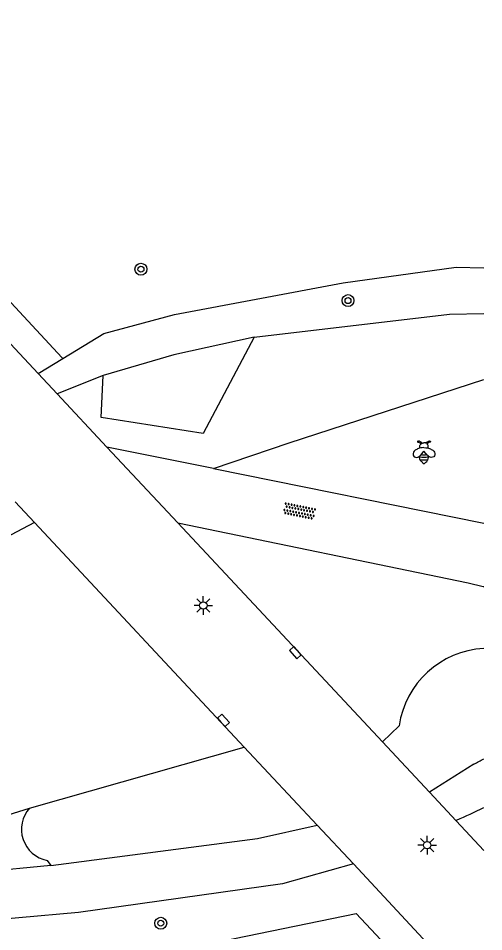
# Model space of a CAD drawing. Extents: x 124000 to 128010, y 398999 to 403000.
# Drawn here: x 127968.7 to 128000, y 399201.1 to 399262.5 of the extents above; entities that cross this region are included whole.
import ezdxf

# ---------------------------------------------------------------- set-up
doc = ezdxf.new("R2010")
doc.units = 0
for name, color, linetype in [('gg-knt-verharding', 7, 'Continuous'), ('gt-grn-groengrens', 7, 'Continuous'), ('gt-symb-boom', 7, 'Continuous'), ('gt-symb-insectenhotel', 7, 'Continuous'), ('gt-symb-kolk', 7, 'Continuous'), ('gt-symb-lichtmast', 7, 'Continuous'), ('gt-symb-overige verharding', 7, 'Continuous')]:
    doc.layers.add(name, color=color, linetype=linetype)

# ---------------------------------------------------------------- blocks, each defined once
blk = doc.blocks.new('gt0-LMAST')
at = {"layer": 'gt-symb-lichtmast'}
for p, q in [((-0.005, 0.246), (-0.005, 0.621)), ((-0.182, 0.173), (-0.447, 0.438)), ((0.172, 0.173), (0.437, 0.438)), ((-0.255, -0.004), (-0.63, -0.004)), ((-0.182, -0.181), (-0.447, -0.446)), ((-0.005, -0.254), (-0.005, -0.629)), ((0.437, -0.446), (0.172, -0.181)), ((0.245, -0.004), (0.62, -0.004))]:
    blk.add_line(p, q, dxfattribs=at)
blk.add_circle((-0.005, -0.004), 0.25, dxfattribs=at)
blk = doc.blocks.new('gt0-OVH')
at = {"layer": 'gt-symb-overige verharding'}
for points in [[(-0.972, 0.298), (-0.967, 0.308), (-0.965, 0.319), (-0.966, 0.33), (-0.971, 0.34), (-0.978, 0.348), (-0.988, 0.353), (-0.999, 0.355), (-1.01, 0.354), (-1.02, 0.349), (-1.028, 0.342), (-1.033, 0.332), (-1.035, 0.321), (-1.034, 0.31), (-1.029, 0.3), (-1.022, 0.292), (-1.012, 0.287), (-1.001, 0.285), (-0.99, 0.286), (-0.98, 0.291)], [(-0.872, 0.106), (-0.867, 0.116), (-0.865, 0.126), (-0.866, 0.137), (-0.871, 0.147), (-0.878, 0.156), (-0.888, 0.161), (-0.899, 0.163), (-0.91, 0.162), (-0.92, 0.157), (-0.928, 0.15), (-0.933, 0.14), (-0.935, 0.129), (-0.934, 0.118), (-0.929, 0.108), (-0.922, 0.1), (-0.912, 0.095), (-0.901, 0.092), (-0.89, 0.094), (-0.88, 0.098)], [(-0.772, 0.298), (-0.767, 0.308), (-0.765, 0.319), (-0.766, 0.33), (-0.771, 0.34), (-0.778, 0.348), (-0.788, 0.353), (-0.799, 0.355), (-0.81, 0.354), (-0.82, 0.349), (-0.828, 0.342), (-0.833, 0.332), (-0.835, 0.321), (-0.834, 0.31), (-0.829, 0.3), (-0.822, 0.292), (-0.812, 0.287), (-0.801, 0.285), (-0.79, 0.286), (-0.78, 0.291)], [(-0.672, 0.106), (-0.667, 0.116), (-0.665, 0.126), (-0.666, 0.137), (-0.671, 0.147), (-0.678, 0.156), (-0.688, 0.161), (-0.699, 0.163), (-0.71, 0.162), (-0.72, 0.157), (-0.728, 0.15), (-0.733, 0.14), (-0.735, 0.129), (-0.734, 0.118), (-0.729, 0.108), (-0.722, 0.1), (-0.712, 0.095), (-0.701, 0.092), (-0.69, 0.094), (-0.68, 0.098)], [(-0.572, 0.298), (-0.567, 0.308), (-0.565, 0.319), (-0.566, 0.33), (-0.571, 0.34), (-0.578, 0.348), (-0.588, 0.353), (-0.599, 0.355), (-0.61, 0.354), (-0.62, 0.349), (-0.628, 0.342), (-0.633, 0.332), (-0.635, 0.321), (-0.634, 0.31), (-0.629, 0.3), (-0.622, 0.292), (-0.612, 0.287), (-0.601, 0.285), (-0.59, 0.286), (-0.58, 0.291)], [(-0.472, 0.106), (-0.467, 0.116), (-0.465, 0.126), (-0.466, 0.137), (-0.471, 0.147), (-0.478, 0.156), (-0.488, 0.161), (-0.499, 0.163), (-0.51, 0.162), (-0.52, 0.157), (-0.528, 0.15), (-0.533, 0.14), (-0.535, 0.129), (-0.534, 0.118), (-0.529, 0.108), (-0.522, 0.1), (-0.512, 0.095), (-0.501, 0.092), (-0.49, 0.094), (-0.48, 0.098)], [(-0.372, 0.298), (-0.367, 0.308), (-0.365, 0.319), (-0.366, 0.33), (-0.371, 0.34), (-0.378, 0.348), (-0.388, 0.353), (-0.399, 0.355), (-0.41, 0.354), (-0.42, 0.349), (-0.428, 0.342), (-0.433, 0.332), (-0.435, 0.321), (-0.434, 0.31), (-0.429, 0.3), (-0.422, 0.292), (-0.412, 0.287), (-0.401, 0.285), (-0.39, 0.286), (-0.38, 0.291)], [(-0.272, 0.106), (-0.267, 0.116), (-0.265, 0.126), (-0.266, 0.137), (-0.271, 0.147), (-0.278, 0.156), (-0.288, 0.161), (-0.299, 0.163), (-0.31, 0.162), (-0.32, 0.157), (-0.328, 0.15), (-0.333, 0.14), (-0.335, 0.129), (-0.334, 0.118), (-0.329, 0.108), (-0.322, 0.1), (-0.312, 0.095), (-0.301, 0.092), (-0.29, 0.094), (-0.28, 0.098)], [(-0.172, 0.298), (-0.167, 0.308), (-0.165, 0.319), (-0.166, 0.33), (-0.171, 0.34), (-0.178, 0.348), (-0.188, 0.353), (-0.199, 0.355), (-0.21, 0.354), (-0.22, 0.349), (-0.228, 0.342), (-0.233, 0.332), (-0.235, 0.321), (-0.234, 0.31), (-0.229, 0.3), (-0.222, 0.292), (-0.212, 0.287), (-0.201, 0.285), (-0.19, 0.286), (-0.18, 0.291)], [(-0.072, 0.106), (-0.067, 0.116), (-0.065, 0.126), (-0.066, 0.137), (-0.071, 0.147), (-0.078, 0.156), (-0.088, 0.161), (-0.099, 0.163), (-0.11, 0.162), (-0.12, 0.157), (-0.128, 0.15), (-0.133, 0.14), (-0.135, 0.129), (-0.134, 0.118), (-0.129, 0.108), (-0.122, 0.1), (-0.112, 0.095), (-0.101, 0.092), (-0.09, 0.094), (-0.08, 0.098)], [(0.028, 0.298), (0.033, 0.308), (0.035, 0.319), (0.034, 0.33), (0.029, 0.34), (0.022, 0.348), (0.012, 0.353), (0.001, 0.355), (-0.01, 0.354), (-0.02, 0.349), (-0.028, 0.342), (-0.033, 0.332), (-0.035, 0.321), (-0.034, 0.31), (-0.029, 0.3), (-0.022, 0.292), (-0.012, 0.287), (-0.001, 0.285), (0.01, 0.286), (0.02, 0.291)], [(0.128, 0.106), (0.133, 0.116), (0.135, 0.126), (0.134, 0.137), (0.129, 0.147), (0.122, 0.156), (0.112, 0.161), (0.101, 0.163), (0.09, 0.162), (0.08, 0.157), (0.072, 0.15), (0.067, 0.14), (0.065, 0.129), (0.066, 0.118), (0.071, 0.108), (0.078, 0.1), (0.088, 0.095), (0.099, 0.092), (0.11, 0.094), (0.12, 0.098)], [(0.228, 0.298), (0.233, 0.308), (0.235, 0.319), (0.234, 0.33), (0.229, 0.34), (0.222, 0.348), (0.212, 0.353), (0.201, 0.355), (0.19, 0.354), (0.18, 0.349), (0.172, 0.342), (0.167, 0.332), (0.165, 0.321), (0.166, 0.31), (0.171, 0.3), (0.178, 0.292), (0.188, 0.287), (0.199, 0.285), (0.21, 0.286), (0.22, 0.291)], [(0.328, 0.106), (0.333, 0.116), (0.335, 0.126), (0.334, 0.137), (0.329, 0.147), (0.322, 0.156), (0.312, 0.161), (0.301, 0.163), (0.29, 0.162), (0.28, 0.157), (0.272, 0.15), (0.267, 0.14), (0.265, 0.129), (0.266, 0.118), (0.271, 0.108), (0.278, 0.1), (0.288, 0.095), (0.299, 0.092), (0.31, 0.094), (0.32, 0.098)], [(0.428, 0.298), (0.433, 0.308), (0.435, 0.319), (0.434, 0.33), (0.429, 0.34), (0.422, 0.348), (0.412, 0.353), (0.401, 0.355), (0.39, 0.354), (0.38, 0.349), (0.372, 0.342), (0.367, 0.332), (0.365, 0.321), (0.366, 0.31), (0.371, 0.3), (0.378, 0.292), (0.388, 0.287), (0.399, 0.285), (0.41, 0.286), (0.42, 0.291)], [(0.528, 0.106), (0.533, 0.116), (0.535, 0.126), (0.534, 0.137), (0.529, 0.147), (0.522, 0.156), (0.512, 0.161), (0.501, 0.163), (0.49, 0.162), (0.48, 0.157), (0.472, 0.15), (0.467, 0.14), (0.465, 0.129), (0.466, 0.118), (0.471, 0.108), (0.478, 0.1), (0.488, 0.095), (0.499, 0.092), (0.51, 0.094), (0.52, 0.098)], [(0.628, 0.298), (0.633, 0.308), (0.635, 0.319), (0.634, 0.33), (0.629, 0.34), (0.622, 0.348), (0.612, 0.353), (0.601, 0.355), (0.59, 0.354), (0.58, 0.349), (0.572, 0.342), (0.567, 0.332), (0.565, 0.321), (0.566, 0.31), (0.571, 0.3), (0.578, 0.292), (0.588, 0.287), (0.599, 0.285), (0.61, 0.286), (0.62, 0.291)], [(0.728, 0.106), (0.733, 0.116), (0.735, 0.126), (0.734, 0.137), (0.729, 0.147), (0.722, 0.156), (0.712, 0.161), (0.701, 0.163), (0.69, 0.162), (0.68, 0.157), (0.672, 0.15), (0.667, 0.14), (0.665, 0.129), (0.666, 0.118), (0.671, 0.108), (0.678, 0.1), (0.688, 0.095), (0.699, 0.092), (0.71, 0.094), (0.72, 0.098)], [(0.828, 0.298), (0.833, 0.308), (0.835, 0.319), (0.834, 0.33), (0.829, 0.34), (0.822, 0.348), (0.812, 0.353), (0.801, 0.355), (0.79, 0.354), (0.78, 0.349), (0.772, 0.342), (0.767, 0.332), (0.765, 0.321), (0.766, 0.31), (0.771, 0.3), (0.778, 0.292), (0.788, 0.287), (0.799, 0.285), (0.81, 0.286), (0.82, 0.291)], [(0.928, 0.106), (0.933, 0.116), (0.935, 0.126), (0.934, 0.137), (0.929, 0.147), (0.922, 0.156), (0.912, 0.161), (0.901, 0.163), (0.89, 0.162), (0.88, 0.157), (0.872, 0.15), (0.867, 0.14), (0.865, 0.129), (0.866, 0.118), (0.871, 0.108), (0.878, 0.1), (0.888, 0.095), (0.899, 0.092), (0.91, 0.094), (0.92, 0.098)], [(1.028, 0.298), (1.033, 0.308), (1.035, 0.319), (1.034, 0.33), (1.029, 0.34), (1.022, 0.348), (1.012, 0.353), (1.001, 0.355), (0.99, 0.354), (0.98, 0.349), (0.972, 0.342), (0.967, 0.332), (0.965, 0.321), (0.966, 0.31), (0.971, 0.3), (0.978, 0.292), (0.988, 0.287), (0.999, 0.285), (1.01, 0.286), (1.02, 0.291)], [(-0.972, -0.142), (-0.967, -0.132), (-0.965, -0.121), (-0.966, -0.11), (-0.971, -0.1), (-0.978, -0.092), (-0.988, -0.087), (-0.999, -0.085), (-1.01, -0.086), (-1.02, -0.091), (-1.028, -0.098), (-1.033, -0.108), (-1.035, -0.119), (-1.034, -0.13), (-1.029, -0.14), (-1.022, -0.148), (-1.012, -0.153), (-1.001, -0.155), (-0.99, -0.154), (-0.98, -0.149)], [(-0.872, -0.334), (-0.867, -0.324), (-0.865, -0.314), (-0.866, -0.303), (-0.871, -0.293), (-0.878, -0.284), (-0.888, -0.279), (-0.899, -0.277), (-0.91, -0.278), (-0.92, -0.283), (-0.928, -0.29), (-0.933, -0.3), (-0.935, -0.311), (-0.934, -0.322), (-0.929, -0.332), (-0.922, -0.34), (-0.912, -0.345), (-0.901, -0.348), (-0.89, -0.346), (-0.88, -0.342)], [(-0.772, -0.142), (-0.767, -0.132), (-0.765, -0.121), (-0.766, -0.11), (-0.771, -0.1), (-0.778, -0.092), (-0.788, -0.087), (-0.799, -0.085), (-0.81, -0.086), (-0.82, -0.091), (-0.828, -0.098), (-0.833, -0.108), (-0.835, -0.119), (-0.834, -0.13), (-0.829, -0.14), (-0.822, -0.148), (-0.812, -0.153), (-0.801, -0.155), (-0.79, -0.154), (-0.78, -0.149)], [(-0.672, -0.334), (-0.667, -0.324), (-0.665, -0.314), (-0.666, -0.303), (-0.671, -0.293), (-0.678, -0.284), (-0.688, -0.279), (-0.699, -0.277), (-0.71, -0.278), (-0.72, -0.283), (-0.728, -0.29), (-0.733, -0.3), (-0.735, -0.311), (-0.734, -0.322), (-0.729, -0.332), (-0.722, -0.34), (-0.712, -0.345), (-0.701, -0.348), (-0.69, -0.346), (-0.68, -0.342)], [(-0.572, -0.142), (-0.567, -0.132), (-0.565, -0.121), (-0.566, -0.11), (-0.571, -0.1), (-0.578, -0.092), (-0.588, -0.087), (-0.599, -0.085), (-0.61, -0.086), (-0.62, -0.091), (-0.628, -0.098), (-0.633, -0.108), (-0.635, -0.119), (-0.634, -0.13), (-0.629, -0.14), (-0.622, -0.148), (-0.612, -0.153), (-0.601, -0.155), (-0.59, -0.154), (-0.58, -0.149)], [(-0.472, -0.334), (-0.467, -0.324), (-0.465, -0.314), (-0.466, -0.303), (-0.471, -0.293), (-0.478, -0.284), (-0.488, -0.279), (-0.499, -0.277), (-0.51, -0.278), (-0.52, -0.283), (-0.528, -0.29), (-0.533, -0.3), (-0.535, -0.311), (-0.534, -0.322), (-0.529, -0.332), (-0.522, -0.34), (-0.512, -0.345), (-0.501, -0.348), (-0.49, -0.346), (-0.48, -0.342)], [(-0.372, -0.142), (-0.367, -0.132), (-0.365, -0.121), (-0.366, -0.11), (-0.371, -0.1), (-0.378, -0.092), (-0.388, -0.087), (-0.399, -0.085), (-0.41, -0.086), (-0.42, -0.091), (-0.428, -0.098), (-0.433, -0.108), (-0.435, -0.119), (-0.434, -0.13), (-0.429, -0.14), (-0.422, -0.148), (-0.412, -0.153), (-0.401, -0.155), (-0.39, -0.154), (-0.38, -0.149)], [(-0.272, -0.334), (-0.267, -0.324), (-0.265, -0.314), (-0.266, -0.303), (-0.271, -0.293), (-0.278, -0.284), (-0.288, -0.279), (-0.299, -0.277), (-0.31, -0.278), (-0.32, -0.283), (-0.328, -0.29), (-0.333, -0.3), (-0.335, -0.311), (-0.334, -0.322), (-0.329, -0.332), (-0.322, -0.34), (-0.312, -0.345), (-0.301, -0.348), (-0.29, -0.346), (-0.28, -0.342)], [(-0.172, -0.142), (-0.167, -0.132), (-0.165, -0.121), (-0.166, -0.11), (-0.171, -0.1), (-0.178, -0.092), (-0.188, -0.087), (-0.199, -0.085), (-0.21, -0.086), (-0.22, -0.091), (-0.228, -0.098), (-0.233, -0.108), (-0.235, -0.119), (-0.234, -0.13), (-0.229, -0.14), (-0.222, -0.148), (-0.212, -0.153), (-0.201, -0.155), (-0.19, -0.154), (-0.18, -0.149)], [(-0.072, -0.334), (-0.067, -0.324), (-0.065, -0.314), (-0.066, -0.303), (-0.071, -0.293), (-0.078, -0.284), (-0.088, -0.279), (-0.099, -0.277), (-0.11, -0.278), (-0.12, -0.283), (-0.128, -0.29), (-0.133, -0.3), (-0.135, -0.311), (-0.134, -0.322), (-0.129, -0.332), (-0.122, -0.34), (-0.112, -0.345), (-0.101, -0.348), (-0.09, -0.346), (-0.08, -0.342)], [(0.028, -0.142), (0.033, -0.132), (0.035, -0.121), (0.034, -0.11), (0.029, -0.1), (0.022, -0.092), (0.012, -0.087), (0.001, -0.085), (-0.01, -0.086), (-0.02, -0.091), (-0.028, -0.098), (-0.033, -0.108), (-0.035, -0.119), (-0.034, -0.13), (-0.029, -0.14), (-0.022, -0.148), (-0.012, -0.153), (-0.001, -0.155), (0.01, -0.154), (0.02, -0.149)], [(0.128, -0.334), (0.133, -0.324), (0.135, -0.314), (0.134, -0.303), (0.129, -0.293), (0.122, -0.284), (0.112, -0.279), (0.101, -0.277), (0.09, -0.278), (0.08, -0.283), (0.072, -0.29), (0.067, -0.3), (0.065, -0.311), (0.066, -0.322), (0.071, -0.332), (0.078, -0.34), (0.088, -0.345), (0.099, -0.348), (0.11, -0.346), (0.12, -0.342)], [(0.228, -0.142), (0.233, -0.132), (0.235, -0.121), (0.234, -0.11), (0.229, -0.1), (0.222, -0.092), (0.212, -0.087), (0.201, -0.085), (0.19, -0.086), (0.18, -0.091), (0.172, -0.098), (0.167, -0.108), (0.165, -0.119), (0.166, -0.13), (0.171, -0.14), (0.178, -0.148), (0.188, -0.153), (0.199, -0.155), (0.21, -0.154), (0.22, -0.149)], [(0.328, -0.334), (0.333, -0.324), (0.335, -0.314), (0.334, -0.303), (0.329, -0.293), (0.322, -0.284), (0.312, -0.279), (0.301, -0.277), (0.29, -0.278), (0.28, -0.283), (0.272, -0.29), (0.267, -0.3), (0.265, -0.311), (0.266, -0.322), (0.271, -0.332), (0.278, -0.34), (0.288, -0.345), (0.299, -0.348), (0.31, -0.346), (0.32, -0.342)], [(0.428, -0.142), (0.433, -0.132), (0.435, -0.121), (0.434, -0.11), (0.429, -0.1), (0.422, -0.092), (0.412, -0.087), (0.401, -0.085), (0.39, -0.086), (0.38, -0.091), (0.372, -0.098), (0.367, -0.108), (0.365, -0.119), (0.366, -0.13), (0.371, -0.14), (0.378, -0.148), (0.388, -0.153), (0.399, -0.155), (0.41, -0.154), (0.42, -0.149)], [(0.528, -0.334), (0.533, -0.324), (0.535, -0.314), (0.534, -0.303), (0.529, -0.293), (0.522, -0.284), (0.512, -0.279), (0.501, -0.277), (0.49, -0.278), (0.48, -0.283), (0.472, -0.29), (0.467, -0.3), (0.465, -0.311), (0.466, -0.322), (0.471, -0.332), (0.478, -0.34), (0.488, -0.345), (0.499, -0.348), (0.51, -0.346), (0.52, -0.342)], [(0.628, -0.142), (0.633, -0.132), (0.635, -0.121), (0.634, -0.11), (0.629, -0.1), (0.622, -0.092), (0.612, -0.087), (0.601, -0.085), (0.59, -0.086), (0.58, -0.091), (0.572, -0.098), (0.567, -0.108), (0.565, -0.119), (0.566, -0.13), (0.571, -0.14), (0.578, -0.148), (0.588, -0.153), (0.599, -0.155), (0.61, -0.154), (0.62, -0.149)], [(0.728, -0.334), (0.733, -0.324), (0.735, -0.314), (0.734, -0.303), (0.729, -0.293), (0.722, -0.284), (0.712, -0.279), (0.701, -0.277), (0.69, -0.278), (0.68, -0.283), (0.672, -0.29), (0.667, -0.3), (0.665, -0.311), (0.666, -0.322), (0.671, -0.332), (0.678, -0.34), (0.688, -0.345), (0.699, -0.348), (0.71, -0.346), (0.72, -0.342)], [(0.828, -0.142), (0.833, -0.132), (0.835, -0.121), (0.834, -0.11), (0.829, -0.1), (0.822, -0.092), (0.812, -0.087), (0.801, -0.085), (0.79, -0.086), (0.78, -0.091), (0.772, -0.098), (0.767, -0.108), (0.765, -0.119), (0.766, -0.13), (0.771, -0.14), (0.778, -0.148), (0.788, -0.153), (0.799, -0.155), (0.81, -0.154), (0.82, -0.149)], [(0.928, -0.334), (0.933, -0.324), (0.935, -0.314), (0.934, -0.303), (0.929, -0.293), (0.922, -0.284), (0.912, -0.279), (0.901, -0.277), (0.89, -0.278), (0.88, -0.283), (0.872, -0.29), (0.867, -0.3), (0.865, -0.311), (0.866, -0.322), (0.871, -0.332), (0.878, -0.34), (0.888, -0.345), (0.899, -0.348), (0.91, -0.346), (0.92, -0.342)], [(1.028, -0.142), (1.033, -0.132), (1.035, -0.121), (1.034, -0.11), (1.029, -0.1), (1.022, -0.092), (1.012, -0.087), (1.001, -0.085), (0.99, -0.086), (0.98, -0.091), (0.972, -0.098), (0.967, -0.108), (0.965, -0.119), (0.966, -0.13), (0.971, -0.14), (0.978, -0.148), (0.988, -0.153), (0.999, -0.155), (1.01, -0.154), (1.02, -0.149)]]:
    blk.add_lwpolyline(points, close=True, dxfattribs=at)
blk = doc.blocks.new('gt0-INSEC_1')
at = {"layer": 'gt-symb-insectenhotel'}
for centre, radius, start, end in [((0, 0.823), 1.156, 255.16307, 284.83693), ((0, 0.434), 0.951, 253.15441, 286.84559), ((0, 1.013), 1.186, 260.81735, 279.18265)]:
    blk.add_arc(centre, radius, start, end, dxfattribs=at)
for points, degree in [([(-0.123, 0.585), (-0.18, 0.666), (-0.24, 0.723), (-0.305, 0.754), (-0.376, 0.766), (-0.426, 0.746), (-0.436, 0.698), (-0.395, 0.678), (-0.323, 0.666), (-0.256, 0.627), (-0.194, 0.535)], 3), ([(-0.137, 0.605), (-0.102, 0.622), (-0.06, 0.637), (0, 0.638)], 2), ([(0.137, 0.605), (0.102, 0.622), (0.06, 0.637), (0, 0.638)], 2), ([(0.123, 0.585), (0.18, 0.666), (0.24, 0.723), (0.305, 0.754), (0.376, 0.766), (0.426, 0.746), (0.436, 0.698), (0.395, 0.678), (0.323, 0.666), (0.256, 0.627), (0.194, 0.535)], 3), ([(0, 0.319), (-0.189, 0.306), (-0.373, 0.257), (-0.61, 0.143), (-0.708, 0.019), (-0.749, -0.168), (-0.673, -0.314), (-0.488, -0.357), (-0.335, -0.305), (-0.194, -0.178), (0, 0.077)], 3), ([(-0.268, 0.281), (-0.279, 0.315), (-0.297, 0.411), (-0.257, 0.503), (-0.221, 0.545), (-0.209, 0.556)], 3), ([(0, 0.319), (0.189, 0.306), (0.373, 0.257), (0.61, 0.143), (0.708, 0.019), (0.749, -0.168), (0.673, -0.314), (0.488, -0.357), (0.335, -0.305), (0.194, -0.178), (0, 0.077)], 3), ([(0.268, 0.281), (0.279, 0.315), (0.297, 0.411), (0.257, 0.503), (0.221, 0.545), (0.209, 0.556)], 3), ([(0, -0.766), (-0.043, -0.765), (-0.058, -0.708), (-0.194, -0.62), (-0.304, -0.459), (-0.299, -0.309), (-0.292, -0.258)], 3), ([(0, -0.766), (0.043, -0.765), (0.058, -0.708), (0.194, -0.62), (0.304, -0.459), (0.299, -0.309), (0.292, -0.258)], 3)]:
    blk.add_open_spline(points, degree=degree, dxfattribs=at)
blk = doc.blocks.new('gt0-BOOM')
at = {"layer": 'gt-symb-boom'}
for radius in [0.4, 0.2]:
    blk.add_circle((0, 0), radius, dxfattribs=at)
blk = doc.blocks.new('gt0-KOLK')
at = {"layer": 'gt-symb-kolk'}
blk.add_lwpolyline([(0, 0), (0.375, 0), (0.375, 0.4), (-0.375, 0.4), (-0.375, 0), (0, 0)], dxfattribs=at)

msp = doc.modelspace()

# ---------------------------------------------------------------- linework, layer by layer
at = {"layer": 'gg-knt-verharding'}
for p, q in [((127971.341, 399237.235), (127970.071, 399238.595)), ((127974.68, 399233.659), (127971.341, 399237.235)), ((127981.842, 399232.211), (127974.68, 399233.659)), ((127979.441, 399228.554), (127974.68, 399233.659)), ((127981.842, 399232.211), (128000, 399228.541)), ((127969.82, 399228.578), (127968.519, 399229.97)), ((127983.908, 399213.498), (127969.82, 399228.578)), ((127993.192, 399213.839), (127979.441, 399228.554)), ((127988.82, 399208.241), (127983.908, 399213.498)), ((127996.354, 399210.455), (127993.192, 399213.839)), ((127996.354, 399210.455), (127998.138, 399208.546)), ((127991.25, 399205.64), (127988.82, 399208.241)), ((127998.138, 399208.546), (128000, 399206.549)), ((127991.25, 399205.64), (128000, 399196.269))]:
    msp.add_line(p, q, dxfattribs=at)
for points in [[(127970.071, 399238.595), (127948.573, 399261.618), (127908.532, 399304.395)], [(127979.441, 399228.554), (127998.961, 399224.527), (127999.958, 399224.289)], [(127999.958, 399224.289), (127999.979, 399224.284), (128000, 399224.279)]]:
    msp.add_lwpolyline(points, dxfattribs=at)
at = {"layer": 'gt-grn-groengrens'}
for p, q in [((127970.071, 399238.595), (127971.718, 399239.597)), ((127971.718, 399239.597), (127971.666, 399239.683)), ((127974.443, 399238.469), (127971.341, 399237.235)), ((127969.82, 399228.578), (127967.821, 399227.54)), ((127994.316, 399214.921), (127993.192, 399213.839)), ((127969.479, 399209.391), (127983.908, 399213.498)), ((127999.343, 399212.35), (127996.354, 399210.455)), ((127960.972, 399206.763), (127969.479, 399209.391)), ((127998.177, 399208.583), (127998.138, 399208.546)), ((127970.665, 399205.882), (127970.91, 399205.531))]:
    msp.add_line(p, q, dxfattribs=at)
for points in [[(127971.666, 399239.683), (127935.199, 399279.017), (127909.227, 399306.649)], [(127971.718, 399239.597), (127974.485, 399241.279), (127979.234, 399242.569), (127990.566, 399244.686), (127998.146, 399245.756), (128000, 399245.696)], [(127984.575, 399241.051), (127997.707, 399242.594), (128000, 399242.634)], [(127984.575, 399241.051), (127981.155, 399234.559), (127974.292, 399235.633), (127974.443, 399238.469)], [(127984.575, 399241.051), (127979.184, 399239.86), (127974.443, 399238.469)], [(127981.842, 399232.211), (127986.929, 399233.936), (128000, 399238.199)], [(127947.662, 399223.25), (127945.964, 399220.636), (127945.352, 399218.42), (127944.875, 399215.447), (127944.841, 399213.727), (127945.488, 399209.886), (127946.316, 399208.53), (127949.172, 399205.26), (127955.537, 399201.474), (127965.12, 399199.388), (127976.706, 399199.289), (127991.437, 399202.313), (128000, 399193.154)], [(127991.25, 399205.64), (127986.48, 399204.307), (127972.766, 399202.374), (127964.729, 399201.669), (127961.373, 399202.13), (127959.114, 399203.039), (127948.996, 399209.27), (127947.255, 399210.933), (127946.292, 399213.846), (127946.263, 399215.945), (127947.354, 399219.175), (127949.824, 399223.015)], [(127970.91, 399205.531), (127966.266, 399205.098), (127962.445, 399205.07), (127960.635, 399205.766), (127956.538, 399208.187), (127952.234, 399210.812), (127950.487, 399212.29), (127949.696, 399213.357), (127949.16, 399214.934), (127949.458, 399215.92)], [(127970.91, 399205.531), (127984.803, 399207.362), (127988.82, 399208.241)]]:
    msp.add_lwpolyline(points, dxfattribs=at)
for centre, radius, start, end in [((128000.337, 399214.047), 6.084, 93.17472, 171.74384), ((127951.671, 399302.886), 102.32, 297.76906, 298.18564), ((127971.071, 399207.974), 2.131, 138.31929, 259.02998), ((127978.018, 399254.515), 50.161, 293.69548, 295.99026)]:
    msp.add_arc(centre, radius, start, end, dxfattribs=at)

# ---------------------------------------------------------------- block references
at = {"layer": 'gt-symb-boom'}
for p in [(127976.971, 399245.61), (127990.883, 399243.498), (127978.301, 399201.658)]:
    msp.add_blockref('gt0-BOOM', p, dxfattribs=at)
at = {"layer": 'gt-symb-insectenhotel'}
msp.add_blockref('gt0-INSEC_1', (127995.986, 399233.304), dxfattribs=at)
at = {"layer": 'gt-symb-kolk'}
for p, rotation in [((127987.489, 399219.977), 133.17591016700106), ((127982.37, 399215.154), -46.98610659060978)]:
    msp.add_blockref('gt0-KOLK', p, dxfattribs=dict(at, rotation=rotation))
at = {"layer": 'gt-symb-lichtmast'}
for p in [(127981.166, 399223.017), (127996.209, 399206.906)]:
    msp.add_blockref('gt0-LMAST', p, dxfattribs=at)
at = {"layer": 'gt-symb-overige verharding', "rotation": -11.4223210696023}
msp.add_blockref('gt0-OVH', (127987.614, 399229.349), dxfattribs=at)

doc.saveas('drawing.dxf')
